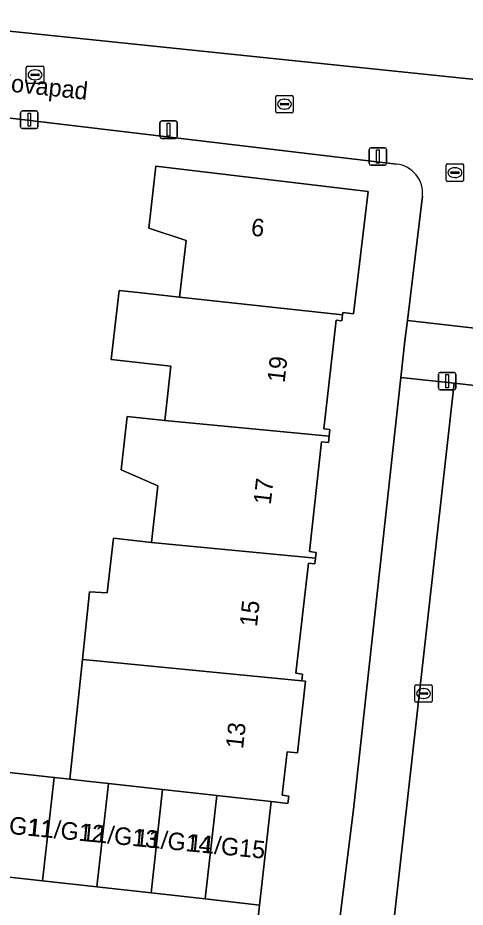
# Model space of a CAD drawing. Extents: x 162396 to 163643, y 386452 to 387406.
# Drawn here: x 162552.9 to 162578.5, y 386515.6 to 386566.4 of the extents above; entities that cross this region are included whole.
import ezdxf

# ---------------------------------------------------------------- set-up
doc = ezdxf.new("R2010")
doc.units = 0
for name, color, linetype in [('IMGEO_Brandkraan', 7, 'Continuous'), ('IMGEO_Erf', 7, 'Continuous'), ('IMGEO_Kolk', 7, 'Continuous'), ('IMGEO_Lichtmast', 7, 'Continuous'), ('IMGEO_Openbare_ruimte_label', 7, 'Continuous'), ('IMGEO_Pand', 7, 'Continuous'), ('IMGEO_Pand_nummerreeks', 7, 'Continuous'), ('IMGEO_Rijbaan_lokaal_open', 7, 'Continuous'), ('IMGEO_Voetpad_open', 7, 'Continuous')]:
    doc.layers.add(name, color=color, linetype=linetype)

msp = doc.modelspace()

# ---------------------------------------------------------------- linework, layer by layer
at = {"layer": 'IMGEO_Brandkraan'}
for p, q in [((162577.363, 386557.099), (162577.363, 386557.951)), ((162577.438, 386558.025), (162578.29, 386558.025)), ((162577.851, 386557.805), (162577.876, 386557.805)), ((162578.364, 386557.951), (162578.364, 386557.099)), ((162577.622, 386557.519), (162577.622, 386557.531)), ((162578.06, 386557.482), (162577.662, 386557.482)), ((162577.665, 386557.568), (162578.063, 386557.568)), ((162578.106, 386557.531), (162578.106, 386557.519)), ((162578.29, 386557.025), (162577.438, 386557.025)), ((162577.874, 386557.245), (162577.849, 386557.245))]:
    msp.add_line(p, q, dxfattribs=at)
for points in [[(162577.363, 386557.099), (162577.363, 386557.951)], [(162577.438, 386558.025), (162578.29, 386558.025)], [(162578.364, 386557.951), (162578.364, 386557.099)], [(162578.29, 386557.025), (162577.438, 386557.025)]]:
    msp.add_lwpolyline(points, dxfattribs=at)
for centre, radius, start, end in [((162577.44, 386557.949), 0.0765, 91.552, 178.448), ((162577.44, 386557.949), 0.0765, 91.552, 178.448), ((162578.288, 386557.949), 0.0765, 1.552, 88.448), ((162578.288, 386557.949), 0.0765, 1.552, 88.448), ((162577.662, 386557.528), 0.0403, 85.8775, 175.7526), ((162577.659, 386557.518), 0.0366, 178.938, 274.7102), ((162578.063, 386557.525), 0.043, 264.8664, 352.4533), ((162578.067, 386557.53), 0.0386, 1.7309, 96.639), ((162577.44, 386557.101), 0.0765, 181.552, 268.448), ((162577.44, 386557.101), 0.0765, 181.552, 268.448), ((162578.288, 386557.101), 0.0765, 271.552, 358.448), ((162578.288, 386557.101), 0.0765, 271.552, 358.448)]:
    msp.add_arc(centre, radius, start, end, dxfattribs=at)
for centre, major_axis, ratio, start_param, end_param in [((162577.85, 386557.525), (-0.387, 0.002), 0.722429, 4.712389, 7.853982), ((162577.875, 386557.525), (-0.39, 0.002), 0.717154, 1.570796, 4.712389)]:
    msp.add_ellipse(centre, major_axis=major_axis, ratio=ratio, start_param=start_param, end_param=end_param, dxfattribs=at)
at = {"layer": 'IMGEO_Erf'}
for points in [[(162550.287, 386568.543), (162549.978, 386565.851), (162550.761, 386565.77), (162588.742, 386561.821)], [(162574.538, 386558.007), (162550.87, 386560.831)], [(162551.885, 386523.346), (162554.981, 386523), (162555.884, 386522.899), (162556.597, 386529.741), (162557, 386533.607), (162558.018, 386533.549), (162558.366, 386536.658), (162560.549, 386536.414), (162560.912, 386539.658), (162558.805, 386540.56), (162559.147, 386543.61), (162561.304, 386543.369), (162561.652, 386546.473), (162558.246, 386546.854), (162558.688, 386550.796), (162559.954, 386550.654), (162562.149, 386550.408), (162562.512, 386553.645), (162560.395, 386554.356), (162560.791, 386557.887), (162572.905, 386556.438), (162572.071, 386549.468), (162571.463, 386549.54), (162571.447, 386549.4), (162571.411, 386549.073), (162571.085, 386549.11), (162570.389, 386542.897), (162570.727, 386542.859), (162570.685, 386542.488), (162570.643, 386542.115), (162570.256, 386542.159), (162569.555, 386535.895), (162569.939, 386535.852), (162569.902, 386535.525), (162569.866, 386535.202), (162569.496, 386535.243), (162568.791, 386528.949), (162569.161, 386528.907), (162569.117, 386528.518), (162569.337, 386528.493), (162568.879, 386524.405), (162568.282, 386524.471), (162568.004, 386521.987), (162568.381, 386521.945), (162568.334, 386521.527), (162567.368, 386521.635), (162566.706, 386515.724), (162566.584, 386514.489)], [(162571.178, 386514.042), (162572.071, 386521.176), (162574.783, 386545.83), (162575.012, 386547.916), (162575.154, 386549.09), (162576.011, 386556.173)]]:
    msp.add_lwpolyline(points, dxfattribs=at)
msp.add_arc((162574.36, 386556.356), 1.661, 353.6784, 83.8618, dxfattribs=at)
at = {"layer": 'IMGEO_Kolk'}
for p, q in [((162553.395, 386562.679), (162553.395, 386563.531)), ((162553.47, 386563.605), (162554.322, 386563.605)), ((162553.883, 386563.385), (162553.908, 386563.385)), ((162554.396, 386563.531), (162554.396, 386562.679)), ((162553.654, 386563.099), (162553.654, 386563.111)), ((162554.092, 386563.062), (162553.694, 386563.062)), ((162553.697, 386563.148), (162554.095, 386563.148)), ((162554.138, 386563.111), (162554.138, 386563.099)), ((162554.322, 386562.605), (162553.47, 386562.605)), ((162553.906, 386562.825), (162553.881, 386562.825)), ((162567.711, 386561.931), (162568.563, 386561.931)), ((162567.636, 386561.005), (162567.636, 386561.857)), ((162567.895, 386561.425), (162567.895, 386561.437)), ((162568.333, 386561.388), (162567.935, 386561.388)), ((162567.938, 386561.474), (162568.336, 386561.474)), ((162568.124, 386561.711), (162568.149, 386561.711)), ((162568.379, 386561.437), (162568.379, 386561.425)), ((162568.637, 386561.857), (162568.637, 386561.005)), ((162568.563, 386560.931), (162567.711, 386560.931)), ((162568.147, 386561.151), (162568.122, 386561.151)), ((162575.569, 386527.369), (162575.569, 386528.221)), ((162575.644, 386528.295), (162576.496, 386528.295)), ((162576.057, 386528.075), (162576.082, 386528.075)), ((162576.57, 386528.221), (162576.57, 386527.369)), ((162575.828, 386527.789), (162575.828, 386527.801)), ((162576.266, 386527.752), (162575.868, 386527.752)), ((162575.871, 386527.838), (162576.269, 386527.838)), ((162576.08, 386527.515), (162576.055, 386527.515)), ((162576.312, 386527.801), (162576.312, 386527.789)), ((162576.496, 386527.295), (162575.644, 386527.295))]:
    msp.add_line(p, q, dxfattribs=at)
for points in [[(162553.395, 386562.679), (162553.395, 386563.531)], [(162553.47, 386563.605), (162554.322, 386563.605)], [(162554.396, 386563.531), (162554.396, 386562.679)], [(162554.322, 386562.605), (162553.47, 386562.605)], [(162567.711, 386561.931), (162568.563, 386561.931)], [(162567.636, 386561.005), (162567.636, 386561.857)], [(162568.637, 386561.857), (162568.637, 386561.005)], [(162568.563, 386560.931), (162567.711, 386560.931)], [(162575.569, 386527.369), (162575.569, 386528.221)], [(162575.644, 386528.295), (162576.496, 386528.295)], [(162576.57, 386528.221), (162576.57, 386527.369)], [(162576.496, 386527.295), (162575.644, 386527.295)]]:
    msp.add_lwpolyline(points, dxfattribs=at)
for centre, radius, start, end in [((162553.472, 386563.529), 0.0765, 91.552, 178.448), ((162553.472, 386563.529), 0.0765, 91.552, 178.448), ((162554.32, 386563.529), 0.0765, 1.552, 88.448), ((162554.32, 386563.529), 0.0765, 1.552, 88.448), ((162553.694, 386563.108), 0.0403, 85.8775, 175.7526), ((162553.691, 386563.098), 0.0366, 178.938, 274.7102), ((162554.095, 386563.105), 0.043, 264.8664, 352.4533), ((162554.099, 386563.11), 0.0386, 1.7309, 96.639), ((162553.472, 386562.681), 0.0765, 181.552, 268.448), ((162553.472, 386562.681), 0.0765, 181.552, 268.448), ((162554.32, 386562.681), 0.0765, 271.552, 358.448), ((162554.32, 386562.681), 0.0765, 271.552, 358.448), ((162567.713, 386561.855), 0.0765, 91.552, 178.448), ((162567.713, 386561.855), 0.0765, 91.552, 178.448), ((162568.561, 386561.855), 0.0765, 1.552, 88.448), ((162568.561, 386561.855), 0.0765, 1.552, 88.448), ((162567.935, 386561.434), 0.0403, 85.8775, 175.7526), ((162567.932, 386561.424), 0.0366, 178.938, 274.7102), ((162568.336, 386561.431), 0.043, 264.8664, 352.4533), ((162568.34, 386561.436), 0.0386, 1.7309, 96.639), ((162567.713, 386561.007), 0.0765, 181.552, 268.448), ((162567.713, 386561.007), 0.0765, 181.552, 268.448), ((162568.561, 386561.007), 0.0765, 271.552, 358.448), ((162568.561, 386561.007), 0.0765, 271.552, 358.448), ((162575.646, 386528.219), 0.0765, 91.552, 178.448), ((162575.646, 386528.219), 0.0765, 91.552, 178.448), ((162576.494, 386528.219), 0.0765, 1.552, 88.448), ((162576.494, 386528.219), 0.0765, 1.552, 88.448), ((162575.646, 386527.371), 0.0765, 181.552, 268.448), ((162575.646, 386527.371), 0.0765, 181.552, 268.448), ((162575.868, 386527.798), 0.0403, 85.8775, 175.7526), ((162575.865, 386527.788), 0.0366, 178.938, 274.7102), ((162576.269, 386527.795), 0.043, 264.8664, 352.4533), ((162576.273, 386527.8), 0.0386, 1.7309, 96.639), ((162576.494, 386527.371), 0.0765, 271.552, 358.448), ((162576.494, 386527.371), 0.0765, 271.552, 358.448)]:
    msp.add_arc(centre, radius, start, end, dxfattribs=at)
for centre, major_axis, ratio, start_param, end_param in [((162553.882, 386563.105), (-0.387, 0.002), 0.722429, 4.712389, 7.853982), ((162553.907, 386563.105), (-0.39, 0.002), 0.717154, 1.570796, 4.712389), ((162568.123, 386561.431), (-0.387, 0.002), 0.722429, 4.712389, 7.853982), ((162568.148, 386561.431), (-0.39, 0.002), 0.717154, 1.570796, 4.712389), ((162576.056, 386527.795), (-0.387, 0.002), 0.722429, 4.712389, 7.853982), ((162576.081, 386527.795), (-0.39, 0.002), 0.717154, 1.570796, 4.712389)]:
    msp.add_ellipse(centre, major_axis=major_axis, ratio=ratio, start_param=start_param, end_param=end_param, dxfattribs=at)
at = {"layer": 'IMGEO_Lichtmast'}
for p, q in [((162553.071, 386560.141), (162553.071, 386560.941)), ((162553.071, 386560.941), (162553.071, 386560.141)), ((162553.171, 386561.041), (162553.961, 386561.041)), ((162553.961, 386561.041), (162553.171, 386561.041)), ((162554.061, 386560.941), (162554.061, 386560.141)), ((162554.061, 386560.141), (162554.061, 386560.941)), ((162561.023, 386559.58), (162561.023, 386560.38)), ((162561.023, 386560.38), (162561.023, 386559.58)), ((162561.123, 386560.48), (162561.913, 386560.48)), ((162561.913, 386560.48), (162561.123, 386560.48)), ((162562.013, 386560.38), (162562.013, 386559.58)), ((162562.013, 386559.58), (162562.013, 386560.38)), ((162553.961, 386560.041), (162553.171, 386560.041)), ((162553.171, 386560.041), (162553.961, 386560.041)), ((162561.913, 386559.48), (162561.123, 386559.48)), ((162561.123, 386559.48), (162561.913, 386559.48)), ((162572.972, 386558.046), (162572.972, 386558.846)), ((162572.972, 386558.846), (162572.972, 386558.046)), ((162573.072, 386558.946), (162573.862, 386558.946)), ((162573.862, 386558.946), (162573.072, 386558.946)), ((162573.962, 386558.846), (162573.962, 386558.046)), ((162573.962, 386558.046), (162573.962, 386558.846)), ((162573.862, 386557.946), (162573.072, 386557.946)), ((162573.072, 386557.946), (162573.862, 386557.946)), ((162577.024, 386546.125), (162577.814, 386546.125)), ((162577.814, 386546.125), (162577.024, 386546.125)), ((162576.924, 386545.225), (162576.924, 386546.025)), ((162576.924, 386546.025), (162576.924, 386545.225)), ((162577.914, 386546.025), (162577.914, 386545.225)), ((162577.914, 386545.225), (162577.914, 386546.025)), ((162577.814, 386545.125), (162577.024, 386545.125)), ((162577.024, 386545.125), (162577.814, 386545.125))]:
    msp.add_line(p, q, dxfattribs=at)
for points in [[(162553.491, 386560.916), (162553.641, 386560.916), (162553.641, 386560.166), (162553.491, 386560.166), (162553.491, 386560.916)], [(162561.443, 386560.355), (162561.593, 386560.355), (162561.593, 386559.605), (162561.443, 386559.605), (162561.443, 386560.355)], [(162573.392, 386558.821), (162573.542, 386558.821), (162573.542, 386558.071), (162573.392, 386558.071), (162573.392, 386558.821)], [(162577.344, 386546), (162577.494, 386546), (162577.494, 386545.25), (162577.344, 386545.25), (162577.344, 386546)]]:
    msp.add_lwpolyline(points, dxfattribs=at)
for centre, start, end in [((162553.171, 386560.941), 90, 180), ((162553.171, 386560.941), 90, 180), ((162553.961, 386560.941), 0, 90), ((162553.961, 386560.941), 360, 90), ((162561.123, 386560.38), 90, 180), ((162561.123, 386560.38), 90, 180), ((162561.913, 386560.38), 0, 90), ((162561.913, 386560.38), 360, 90), ((162553.171, 386560.141), 180, 270), ((162553.171, 386560.141), 180, 270), ((162553.961, 386560.141), 270, 0), ((162553.961, 386560.141), 270, 0), ((162561.123, 386559.58), 180, 270), ((162561.123, 386559.58), 180, 270), ((162561.913, 386559.58), 270, 0), ((162561.913, 386559.58), 270, 0), ((162573.072, 386558.846), 90, 180), ((162573.072, 386558.846), 90, 180), ((162573.862, 386558.846), 0, 90), ((162573.862, 386558.846), 360, 90), ((162573.072, 386558.046), 180, 270), ((162573.072, 386558.046), 180, 270), ((162573.862, 386558.046), 270, 0), ((162573.862, 386558.046), 270, 0), ((162577.024, 386546.025), 90, 180), ((162577.024, 386546.025), 90, 180), ((162577.814, 386546.025), 0, 90), ((162577.814, 386546.025), 360, 90), ((162577.024, 386545.225), 180, 270), ((162577.024, 386545.225), 180, 270), ((162577.814, 386545.225), 270, 0), ((162577.814, 386545.225), 270, 0)]:
    msp.add_arc(centre, 0.1, start, end, dxfattribs=at)
at = {"layer": 'IMGEO_Pand'}
for points in [[(162571.447, 386549.4), (162571.463, 386549.54), (162572.071, 386549.468), (162572.905, 386556.438), (162560.791, 386557.887), (162560.395, 386554.356), (162562.512, 386553.645), (162562.149, 386550.408)], [(162571.085, 386549.11), (162571.411, 386549.073), (162571.447, 386549.4), (162562.149, 386550.408), (162559.954, 386550.654), (162558.688, 386550.796), (162558.246, 386546.854), (162561.652, 386546.473), (162561.304, 386543.369), (162570.685, 386542.488), (162570.727, 386542.859), (162570.389, 386542.897)], [(162569.902, 386535.525), (162569.939, 386535.852), (162569.555, 386535.895), (162570.256, 386542.159), (162570.643, 386542.115), (162570.685, 386542.488), (162561.304, 386543.369), (162559.147, 386543.61), (162558.805, 386540.56), (162560.912, 386539.658), (162560.549, 386536.414)], [(162569.496, 386535.243), (162569.866, 386535.202), (162569.902, 386535.525), (162560.549, 386536.414), (162558.366, 386536.658), (162558.018, 386533.549), (162557, 386533.607), (162556.597, 386529.741), (162557.61, 386529.642), (162569.117, 386528.518), (162569.161, 386528.907), (162568.791, 386528.949)], [(162568.282, 386524.471), (162568.879, 386524.405), (162569.337, 386528.493), (162569.117, 386528.518), (162557.61, 386529.642), (162556.597, 386529.741), (162555.884, 386522.899), (162556.844, 386522.791), (162558.078, 386522.655), (162561.174, 386522.315), (162564.271, 386521.975), (162567.368, 386521.635), (162568.334, 386521.527), (162568.381, 386521.945), (162568.004, 386521.987)], [(162551.226, 386517.458), (162554.322, 386517.111), (162554.981, 386523), (162551.885, 386523.346)], [(162558.078, 386522.655), (162556.844, 386522.791), (162555.884, 386522.899), (162554.981, 386523), (162554.322, 386517.111), (162557.418, 386516.764)], [(162557.418, 386516.764), (162560.514, 386516.417), (162561.174, 386522.315), (162558.078, 386522.655)], [(162564.271, 386521.975), (162561.174, 386522.315), (162560.514, 386516.417), (162563.61, 386516.071)], [(162566.706, 386515.724), (162567.368, 386521.635), (162564.271, 386521.975), (162563.61, 386516.071)]]:
    msp.add_lwpolyline(points, close=True, dxfattribs=at)
at = {"layer": 'IMGEO_Rijbaan_lokaal_open'}
msp.add_lwpolyline([(162643.999, 386538.038), (162577.823, 386545.5), (162574.232, 386513.437), (162573.651, 386507.959), (162573.117, 386503.574)], dxfattribs=at)
msp.add_lwpolyline([(162571.178, 386514.042), (162566.584, 386514.489), (162566.706, 386515.724), (162563.61, 386516.071), (162560.514, 386516.417), (162557.418, 386516.764), (162554.322, 386517.111), (162551.226, 386517.458), (162548.13, 386517.804), (162545.034, 386518.151), (162543.53, 386518.312), (162543.256, 386515.7), (162542.63, 386510.403), (162544.533, 386510.189), (162547.569, 386509.846), (162550.606, 386509.504), (162553.643, 386509.162), (162556.68, 386508.82), (162559.716, 386508.477), (162562.753, 386508.135), (162565.79, 386507.793), (162565.928, 386508.672), (162570.602, 386508.097)], close=True, dxfattribs=at)
at = {"layer": 'IMGEO_Voetpad_open'}
for points in [[(162588.742, 386561.821), (162550.761, 386565.77), (162549.978, 386565.851), (162550.287, 386568.543), (162527.318, 386571.051)], [(162526.646, 386566.068), (162549.788, 386563.56), (162549.509, 386560.977), (162550.87, 386560.831), (162574.538, 386558.007)], [(162576.011, 386556.173), (162575.154, 386549.09), (162595.86, 386546.731), (162595.881, 386546.745)], [(162595.881, 386546.745), (162595.86, 386546.731), (162575.154, 386549.09), (162575.012, 386547.916), (162574.783, 386545.83), (162577.823, 386545.5), (162643.999, 386538.038)], [(162573.117, 386503.574), (162573.651, 386507.959), (162573.155, 386508.016), (162573.736, 386513.494), (162574.232, 386513.437), (162577.823, 386545.5), (162574.783, 386545.83), (162572.071, 386521.176), (162571.178, 386514.042), (162570.602, 386508.097), (162570.209, 386504.048)]]:
    msp.add_lwpolyline(points, dxfattribs=at)
msp.add_arc((162574.36, 386556.356), 1.661, 353.6784, 83.8618, dxfattribs=at)

# ---------------------------------------------------------------- texts
at = {"layer": 'IMGEO_Openbare_ruimte_label'}
msp.add_text('Novapad', height=1, rotation=353.856, dxfattribs=at).set_placement((162551.526, 386562.248))
at = {"layer": 'IMGEO_Pand_nummerreeks'}
for s, rotation, p in [('6', 353.179, (162566.186, 386553.939)), ('19', 83.5201, (162568.14, 386545.507)), ('17', 83.5193, (162567.349, 386538.54)), ('15', 83.5201, (162566.557, 386531.574)), ('13', 83.5201, (162565.766, 386524.608)), ('11/G11', 354.4278, (162550.525, 386519.972)), ('11/G12', 354.4251, (162553.46, 386519.686)), ('11/G13', 354.4278, (162556.517, 386519.387)), ('11/G14', 354.4278, (162559.567, 386519.089)), ('11/G15', 354.4278, (162562.618, 386518.792))]:
    msp.add_text(s, height=1, rotation=rotation, dxfattribs=at).set_placement(p)

doc.saveas('drawing.dxf')
